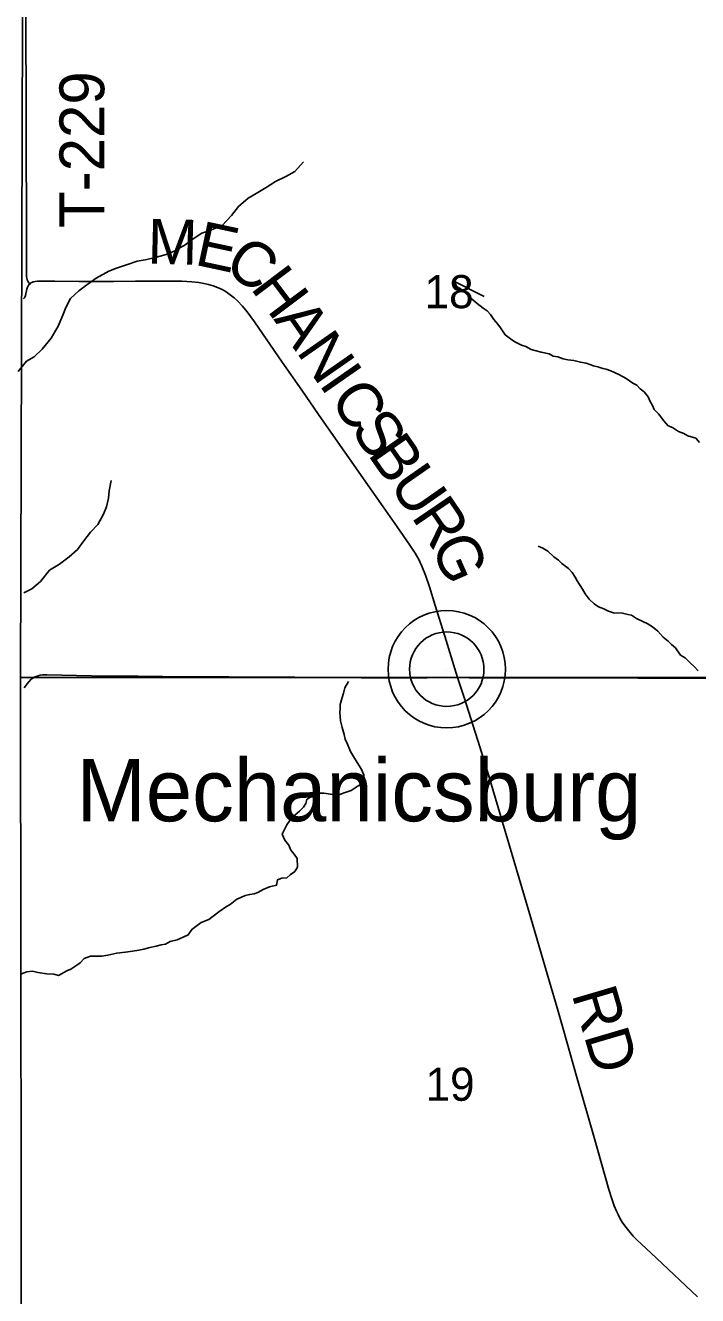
# Model space of a CAD drawing. Extents: x 1985906 to 2360102, y 891258 to 1222054.
# Drawn here: x 2108640 to 2113140, y 1037407 to 1045904 of the extents above; entities that cross this region are included whole.
import ezdxf

# ---------------------------------------------------------------- set-up
doc = ezdxf.new("R2010")
doc.units = 0
for name, color, linetype in [('GM_X_County_Road', 7, 'Continuous'), ('GM_X_County_Road_Text', 7, 'Continuous'), ('GM_X_Minor_River', 7, 'Continuous'), ('GM_X_Section', 7, 'Continuous'), ('GM_X_Section_Text', 7, 'Continuous'), ('GM_X_Township_Road', 7, 'Continuous'), ('GM_X_Township_Road_Text', 7, 'Continuous'), ('GM_X_Unincorporated', 7, 'Continuous'), ('GM_X_Unincorporated_Location', 7, 'Continuous'), ('GM_X_Unincorporated_Text', 7, 'Continuous')]:
    doc.layers.add(name, color=color, linetype=linetype)

msp = doc.modelspace()

# ---------------------------------------------------------------- linework, layer by layer
at = {"layer": 'GM_X_County_Road'}
for points in [[(2111533.8, 1041541.4), (2111447.2, 1041819.8), (2111383.8, 1042023.5), (2111345.4, 1042148.8), (2111318.6, 1042226.1), (2111294.3, 1042286.8), (2111273.4, 1042330.9), (2111249.6, 1042373.6), (2111214.4, 1042428.6), (2111130.1, 1042549.6), (2111035.3, 1042683.5), (2110904.6, 1042872.3), (2110603.5, 1043301.9), (2110491, 1043463.3), (2110360.1, 1043651.9), (2110174.2, 1043922.1), (2110125.8, 1043988), (2110094.7, 1044025.7), (2110061, 1044061), (2110037, 1044082.8), (2110011.5, 1044102.9), (2109984.7, 1044121.1), (2109956.6, 1044137.3), (2109927.4, 1044151.1), (2109897, 1044162.4), (2109865.9, 1044171.7), (2109834.3, 1044179), (2109802.2, 1044184.3), (2109753.6, 1044189.2), (2109688.4, 1044192.4), (2109573.9, 1044193.8), (2109377.5, 1044192.7), (2109230.1, 1044191.4), (2109148.1, 1044191.3), (2109082.6, 1044191.8), (2109000.7, 1044191.9), (2108837.1, 1044192.5), (2108738.9, 1044192.9), (2108722.5, 1044192.9), (2108706.4, 1044191.3), (2108691.6, 1044188), (2108684.6, 1044185.4), (2108677.5, 1044181.7), (2108669.1, 1044174.3)], [(2108669.1, 1044174.3), (2108666.2, 1044171.8), (2108659.4, 1044162.3), (2108654.3, 1044153), (2108650, 1044140), (2108640.2, 1044097.9), (2108633.7, 1044082.2), (2108628.4, 1044074.7)], [(2111681.8, 1041078.7), (2111577, 1041408.6), (2111533.8, 1041541.4)], [(2111533.8, 1041541.4), (2111610, 1041541.1), (2111970.6, 1041539.7), (2112134.7, 1041540.7), (2112347.5, 1041540.7), (2112609.8, 1041539.8), (2112741.1, 1041538.1), (2112970.4, 1041537.9), (2113215.2, 1041538), (2113510, 1041535.5), (2113586.1, 1041535.1)], [(2113139.8, 1037398.2), (2112865.9, 1037656.9), (2112795, 1037723.1), (2112734.3, 1037780.6), (2112709.8, 1037805.8), (2112678.9, 1037840.4), (2112662.1, 1037862.6), (2112640.6, 1037892.9), (2112624.7, 1037917.4), (2112608.2, 1037949.3), (2112597.3, 1037972.3), (2112582.3, 1038008.9), (2112566.6, 1038054.6), (2112546.5, 1038117.8), (2112447.6, 1038465.1), (2112334.3, 1038859.5), (2112240.5, 1039191.1), (2112199.6, 1039333), (2112149.2, 1039506.4), (2112010, 1039978.8), (2111741, 1040892.2), (2111681.8, 1041078.7)]]:
    msp.add_lwpolyline(points, dxfattribs=at)
at = {"layer": 'GM_X_Minor_River'}
for points in [[(2108592.9, 1043589.4), (2108648.4, 1043657.9), (2108700.2, 1043686.3), (2108751.8, 1043738.8), (2108813.3, 1043811.4), (2108858.8, 1043891.8), (2108892.2, 1043966.2), (2108911.9, 1044018.4), (2108943.5, 1044076.7), (2108999.1, 1044129.2), (2109052.8, 1044169.6), (2109114.5, 1044214.2), (2109198.2, 1044260.8), (2109250, 1044281.3), (2109323.8, 1044305.8), (2109387.7, 1044326.4), (2109441.6, 1044336.8), (2109503.5, 1044349.3), (2109583.4, 1044371.9), (2109641.2, 1044396.4), (2109708.9, 1044436.9), (2109762.6, 1044477.4), (2109822.3, 1044513.9), (2109886.2, 1044536.4), (2109958, 1044567), (2110019.5, 1044633.5), (2110067.1, 1044694), (2110132.7, 1044748.5), (2110184.5, 1044779), (2110252.2, 1044819.5), (2110313.9, 1044860), (2110383.7, 1044892.6), (2110443.4, 1044927.1), (2110503, 1044991.6)], [(2113153.6, 1043114.5), (2113127.1, 1043142.2), (2113074.7, 1043159.6), (2113048.4, 1043175.3), (2113012.1, 1043188.8), (2112971.6, 1043214.3), (2112943.3, 1043226), (2112914.8, 1043259.7), (2112878, 1043305.4), (2112849.5, 1043335.1), (2112839.1, 1043361), (2112822.7, 1043388.9), (2112808.2, 1043420.8), (2112781.7, 1043452.5), (2112755.3, 1043474.2), (2112732.9, 1043498), (2112706.6, 1043511.7), (2112662.1, 1043543.2), (2112617.6, 1043566.7), (2112583.2, 1043582.2), (2112559, 1043594), (2112528.7, 1043605.6), (2112504.6, 1043609.3), (2112472.3, 1043620.9), (2112442.1, 1043626.5), (2112393.7, 1043643.9), (2112355.4, 1043651.4), (2112311.1, 1043662.9), (2112270.8, 1043668.3), (2112240.6, 1043674), (2112204.3, 1043687.5), (2112172.2, 1043691.1), (2112145.8, 1043706.8), (2112093.5, 1043718.1), (2112027, 1043737.3), (2111990.6, 1043756.9), (2111960.3, 1043764.5), (2111915.8, 1043788), (2111887.5, 1043807.7), (2111853, 1043835.3), (2111820.3, 1043881), (2111801.8, 1043906.8), (2111775.4, 1043936.5), (2111752.8, 1043970.3), (2111730.4, 1043996.1), (2111704.1, 1044011.8), (2111663.5, 1044043.3), (2111637.1, 1044067.1), (2111608.7, 1044090.8), (2111555.8, 1044142.2), (2111529.5, 1044155.9), (2111513, 1044191.8), (2111711.6, 1044090)], [(2108631.1, 1042107.8), (2108682.9, 1042136.2), (2108740.6, 1042184.7), (2108802, 1042261.3), (2108869.8, 1042299.8), (2108933.4, 1042350.4), (2108989.1, 1042398.9), (2109032.7, 1042457.3), (2109076.3, 1042513.7), (2109125.9, 1042566.1), (2109163.4, 1042634.5), (2109183.1, 1042684.7), (2109196.7, 1042740.9), (2109202.3, 1042791), (2109213.9, 1042859.2)], [(2113143.3, 1041587.9), (2113116.8, 1041615.6), (2113090.4, 1041639.4), (2113055.9, 1041673), (2113025.5, 1041692.6), (2112992.7, 1041740.3), (2112966.3, 1041764.1), (2112941.9, 1041785.8), (2112909.5, 1041811.4), (2112874.8, 1041851.1), (2112838.3, 1041880.7), (2112801.8, 1041904.3), (2112777.6, 1041914), (2112731.1, 1041937.4), (2112696.7, 1041959), (2112672.5, 1041964.7), (2112638.3, 1041972.3), (2112578, 1041975.5), (2112543.7, 1041985.1), (2112511.4, 1042000.7), (2112477.1, 1042014.3), (2112448.7, 1042034), (2112414.2, 1042065.6), (2112387.6, 1042101.3), (2112369.1, 1042133.2), (2112334.2, 1042188.9), (2112319.9, 1042212.8), (2112299.4, 1042244.6), (2112276.9, 1042272.4), (2112232.3, 1042305.9), (2112207.9, 1042327.6), (2112177.5, 1042349.3), (2112136.9, 1042386.8), (2112104.5, 1042408.5), (2112072.2, 1042420.1)], [(2110403.3, 1040420), (2110376.7, 1040453.8), (2110360.1, 1040493.7), (2110371.9, 1040519.9), (2110391.5, 1040556.3), (2110411.2, 1040584.6), (2110444.8, 1040621.2), (2110474.6, 1040647.7), (2110502.4, 1040674.1), (2110518.1, 1040700.4), (2110523.8, 1040726.5), (2110551.7, 1040745), (2110579.6, 1040761.4), (2110613.6, 1040767.9), (2110637.7, 1040768.2), (2110682, 1040762.8), (2110718.2, 1040757.2), (2110746.3, 1040759.6), (2110774.3, 1040770), (2110820.2, 1040786.7), (2110868, 1040817.4), (2110897.9, 1040833.8), (2110907.6, 1040862), (2110905.2, 1040890.1), (2110888.6, 1040932), (2110862, 1040973.8), (2110837.4, 1041013.5), (2110816.8, 1041047.4), (2110796.1, 1041097.2), (2110781.6, 1041129.2), (2110773.2, 1041161.1), (2110760.5, 1041207.1), (2110749.9, 1041253.1), (2110747.5, 1041281.1), (2110745.2, 1041307.2), (2110746.8, 1041335.3), (2110748.5, 1041361.4), (2110759.9, 1041407.7), (2110769.6, 1041437.9), (2110779.2, 1041472.1), (2110802.7, 1041514.5)], [(2108615.1, 1039559.8), (2108649.1, 1039572.2), (2108687.2, 1039576.8), (2108723.5, 1039569.2), (2108783.8, 1039560), (2108830.1, 1039556.6), (2108862.3, 1039549), (2108918.1, 1039579.8), (2108944.1, 1039592.2), (2108983.9, 1039618.8), (2109007.8, 1039633.2), (2109033.5, 1039661.6), (2109075.5, 1039678.2), (2109151.8, 1039679.2), (2109191.8, 1039685.8), (2109251.9, 1039698.6), (2109310.1, 1039705.4), (2109358.2, 1039712.1), (2109400.3, 1039718.7), (2109434.3, 1039725.1), (2109474.4, 1039735.7), (2109516.4, 1039744.3), (2109548.4, 1039754.7), (2109578.5, 1039759.2), (2109610.4, 1039775.6), (2109656.4, 1039788.3), (2109696.4, 1039804.9), (2109730.3, 1039821.4), (2109753.9, 1039855.8), (2109817.6, 1039902.8), (2109867.5, 1039923.5), (2109907.3, 1039952.1), (2109935.1, 1039974.5), (2109986.9, 1040009.3), (2110010.8, 1040023.7), (2110056.5, 1040060.4), (2110082.5, 1040070.8), (2110112.4, 1040083.2), (2110142.5, 1040091.6), (2110172.5, 1040096), (2110196.5, 1040104.4), (2110232.4, 1040124.9), (2110274.4, 1040141.5), (2110322.4, 1040152.2), (2110328, 1040188.4), (2110358, 1040198.8), (2110390, 1040203.2), (2110413.9, 1040221.6), (2110443.7, 1040244.1), (2110461.4, 1040272.4), (2110458.7, 1040330.5), (2110440.2, 1040360.4), (2110417.8, 1040388.2), (2110403.3, 1040420)]]:
    msp.add_lwpolyline(points, dxfattribs=at)
at = {"layer": 'GM_X_Section'}
for points in [[(2108626.2, 1046812.6), (2114343.5, 1046864.4), (2114352.9, 1041541.2), (2108607.2, 1041541.2), (2108623.2, 1046652.5)], [(2108607.2, 1041541.2), (2114352.9, 1041541.2), (2114398.2, 1036216.2), (2108612.2, 1036278.1), (2108614.1, 1036304.1), (2108608, 1041419.2)]]:
    msp.add_lwpolyline(points, close=True, dxfattribs=at)
at = {"layer": 'GM_X_Township_Road'}
for points in [[(2108669.1, 1044174.3), (2108659.4, 1044190.1), (2108652.9, 1044203.5), (2108649.7, 1044214.3), (2108647.8, 1044225.8), (2108647.3, 1044239.4), (2108648, 1044485.4), (2108646.5, 1045223.5), (2108643.8, 1046059.9), (2108641.4, 1046355.1), (2108641.8, 1046617.3), (2108641.6, 1046656.9)], [(2108631.3, 1041472.3), (2108652.9, 1041500.5), (2108663.3, 1041513.5), (2108679.8, 1041530.9), (2108690.2, 1041538.7), (2108705.9, 1041546.5), (2108719.7, 1041551.7), (2108738.9, 1041556.9), (2108755.4, 1041559.5), (2108784, 1041560.4), (2109083.4, 1041552.3), (2109263.9, 1041551.9), (2109395.1, 1041550.3), (2109558.8, 1041548.2), (2109771.6, 1041547), (2109919.1, 1041545.8), (2110001.2, 1041545.8), (2110116.1, 1041545.4), (2110444.4, 1041544.1), (2110657.8, 1041542.2), (2110887.6, 1041540.8), (2111084.6, 1041539.8), (2111330.6, 1041539.7), (2111533.8, 1041541.4)]]:
    msp.add_lwpolyline(points, dxfattribs=at)
at = {"layer": 'GM_X_Unincorporated'}
for radius in [392.8, 249]:
    msp.add_circle((2111460.8, 1041597.8), radius, dxfattribs=at)
at = {"layer": 'GM_X_Unincorporated_Location'}
msp.add_line((2111460.8, 1041597.8), (2111460.8, 1041597.8), dxfattribs=at)

# ---------------------------------------------------------------- texts
at = {"layer": 'GM_X_County_Road_Text'}
for s, rotation, p in [('M', 358.59396, (2109455.4, 1044311.1)), ('E', 347.89746, (2109766.2, 1044304.8)), ('C', 325.36705, (2109957.2, 1044270.1)), ('H', 306.93402, (2110141.6, 1044147.6)), ('A', 304.87474, (2110298.6, 1043938.9)), ('N', 304.86012, (2110449.5, 1043722.3)), ('I', 304.86029, (2110600.4, 1043505.7)), ('C', 304.85869, (2110670.8, 1043404.6)), ('S', 304.85818, (2110811.6, 1043202.4)), ('B', 304.85868, (2110927.3, 1043036.4)), ('U', 304.85505, (2111068.2, 1042834.2)), ('R', 304.19073, (2111218.5, 1042618.3)), ('G', 293.79125, (2111350, 1042427)), ('RD', 286.42481, (2112295.6, 1039425.3))]:
    msp.add_text(s, height=300, rotation=rotation, dxfattribs=at).set_placement(p)
at = {"layer": 'GM_X_Section_Text'}
for s, p in [('18', (2111311.9, 1044012.8)), ('19', (2111318.5, 1038710.8))]:
    msp.add_text(s, height=221, rotation=0.00001, dxfattribs=at).set_placement(p)
at = {"layer": 'GM_X_Township_Road_Text'}
msp.add_text('T-229', height=300, rotation=90, dxfattribs=at).set_placement((2109168.4, 1044549.3))
at = {"layer": 'GM_X_Unincorporated_Text'}
msp.add_text('Mechanicsburg', height=417, rotation=0.00001, dxfattribs=at).set_placement((2108982.1, 1040580.2))

doc.saveas('drawing.dxf')
